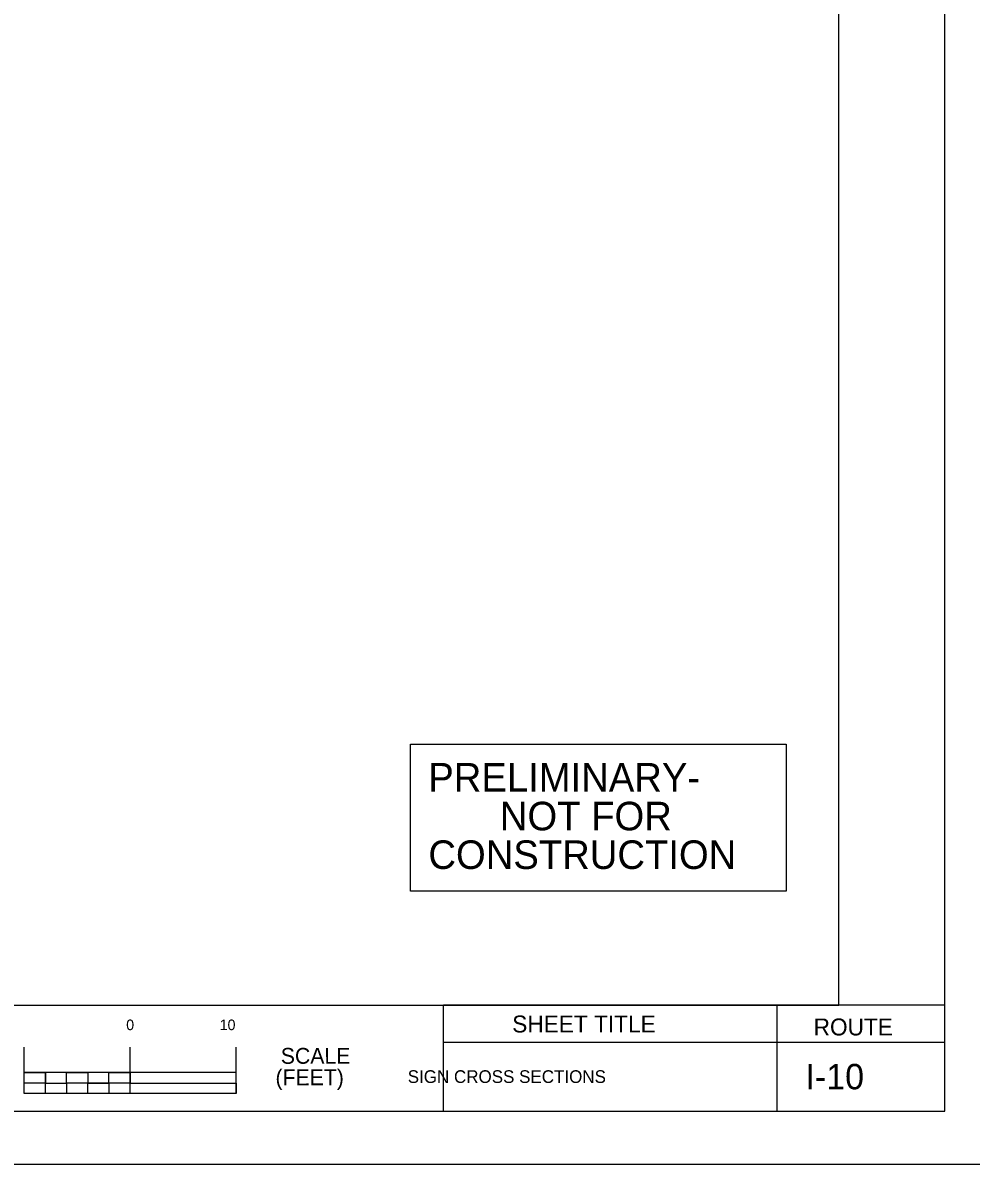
# Model space of a CAD drawing. Extents: x 1797809 to 2198143, y 249608 to 1237864.
# Drawn here: x 2195797.6 to 2195887.2, y 1237118 to 1237225.9 of the extents above; entities that cross this region are included whole.
import ezdxf

# ---------------------------------------------------------------- set-up
doc = ezdxf.new("R2010")
doc.units = 0
for name, color, linetype in [('GSCOLORFILL', 7, 'Continuous'), ('GSDIMS', 7, 'Continuous'), ('GSOUTLINE', 7, 'Continuous'), ('GSSHT', 7, 'Continuous'), ('Level 1', 7, 'Continuous'), ('Level 30', 7, 'Continuous'), ('Level 45', 7, 'Continuous'), ('UGUT', 7, 'Continuous')]:
    doc.layers.add(name, color=color, linetype=linetype)

msp = doc.modelspace()

# ---------------------------------------------------------------- linework, layer by layer
at = {"layer": 'GSCOLORFILL'}
for p, q in [((2195837.37, 1237123.04), (2195837.37, 1237133.05)), ((2195868.9, 1237123.04), (2195868.9, 1237133.05))]:
    msp.add_line(p, q, dxfattribs=at)
msp.add_lwpolyline([(2195562.21, 1237123.04), (2195884.71, 1237123.04), (2195884.71, 1237333.04), (2195562.21, 1237333.04)], close=True, dxfattribs=at)
at = {"layer": 'GSDIMS'}
for p, q in [((2195797.77, 1237124.7), (2195797.77, 1237129.1)), ((2195807.77, 1237124.7), (2195807.77, 1237129.1)), ((2195807.77, 1237124.7), (2195807.77, 1237129.1)), ((2195807.77, 1237124.7), (2195807.77, 1237129.1)), ((2195817.77, 1237124.7), (2195817.77, 1237129.1)), ((2195817.77, 1237126.7), (2195797.77, 1237126.7)), ((2195799.77, 1237125.7), (2195799.77, 1237126.7)), ((2195799.77, 1237125.7), (2195799.77, 1237126.7)), ((2195807.77, 1237125.7), (2195807.77, 1237126.7)), ((2195807.77, 1237125.7), (2195807.77, 1237126.7)), ((2195807.77, 1237125.7), (2195807.77, 1237126.7)), ((2195807.77, 1237125.7), (2195803.77, 1237125.7)), ((2195817.77, 1237124.7), (2195817.77, 1237125.7)), ((2195817.77, 1237124.7), (2195817.77, 1237125.7)), ((2195817.77, 1237124.7), (2195817.77, 1237125.7)), ((2195817.77, 1237124.7), (2195797.77, 1237124.7))]:
    msp.add_line(p, q, dxfattribs=at)
for points in [[(2195797.77, 1237126.7), (2195799.77, 1237126.7), (2195799.77, 1237125.7), (2195797.77, 1237125.7)], [(2195801.77, 1237126.7), (2195803.77, 1237126.7), (2195803.77, 1237125.7), (2195801.77, 1237125.7)], [(2195805.77, 1237126.7), (2195807.77, 1237126.7), (2195807.77, 1237125.7), (2195805.77, 1237125.7)], [(2195799.77, 1237125.7), (2195801.77, 1237125.7), (2195801.77, 1237124.7), (2195799.77, 1237124.7)], [(2195803.77, 1237125.7), (2195805.77, 1237125.7), (2195805.77, 1237124.7), (2195803.77, 1237124.7)], [(2195807.77, 1237125.7), (2195817.77, 1237125.7), (2195817.77, 1237124.7), (2195807.77, 1237124.7)]]:
    msp.add_lwpolyline(points, close=True, dxfattribs=at)
at = {"layer": 'GSOUTLINE'}
for p, q in [((2195837.37, 1237129.57), (2195868.9, 1237129.57)), ((2195868.9, 1237129.57), (2195884.71, 1237129.57))]:
    msp.add_line(p, q, dxfattribs=at)
at = {"layer": 'GSSHT'}
msp.add_lwpolyline([(2195549.71, 1237118.04), (2195889.71, 1237118.04), (2195889.71, 1237338.04), (2195549.71, 1237338.04)], close=True, dxfattribs=at)
at = {"layer": 'Level 30'}
msp.add_lwpolyline([(2195834.25, 1237157.72), (2195869.72, 1237157.72), (2195869.72, 1237143.82), (2195834.25, 1237143.82)], close=True, dxfattribs=at)
at = {"layer": 'Level 45'}
msp.add_lwpolyline([(2195574.71, 1237133.05), (2195874.71, 1237133.05), (2195874.71, 1237323.05), (2195574.71, 1237323.05)], close=True, dxfattribs=at)
at = {"layer": 'UGUT'}
msp.add_line((2195884.71, 1237133.05), (2195837.37, 1237133.05), dxfattribs=at)

# ---------------------------------------------------------------- texts
at = {"layer": 'GSDIMS'}
for s, height, p in [('0', 1, (2195807.4, 1237130.7)), ('0', 1, (2195807.4, 1237130.7)), ('0', 1, (2195807.4, 1237130.7)), (' 10', 0.999, (2195815.86, 1237130.7)), ('SCALE', 1.499, (2195822, 1237127.52)), ('(FEET)', 1.499, (2195821.5, 1237125.49))]:
    msp.add_text(s, height=height, rotation=0.0572, dxfattribs=at).set_placement(p)
at = {"layer": 'GSOUTLINE'}
for s, p in [('SHEET TITLE', (2195843.86, 1237130.48)), ('ROUTE', (2195872.33, 1237130.2))]:
    msp.add_text(s, height=1.6, dxfattribs=at).set_placement(p)
at = {"layer": 'Level 1'}
for s, height, p in [(' I-10 ', 2.4, (2195870.67, 1237125.11)), ('          SIGN CROSS SECTIONS          ', 1.2, (2195829.53, 1237125.71))]:
    msp.add_text(s, height=height, rotation=360, dxfattribs=at).set_placement(p)
at = {"layer": 'Level 30'}
for s, p in [('PRELIMINARY-', (2195835.93, 1237153.24)), ('NOT FOR', (2195842.69, 1237149.58)), ('CONSTRUCTION', (2195835.94, 1237145.93))]:
    msp.add_text(s, height=2.7, dxfattribs=at).set_placement(p)

doc.saveas('drawing.dxf')
